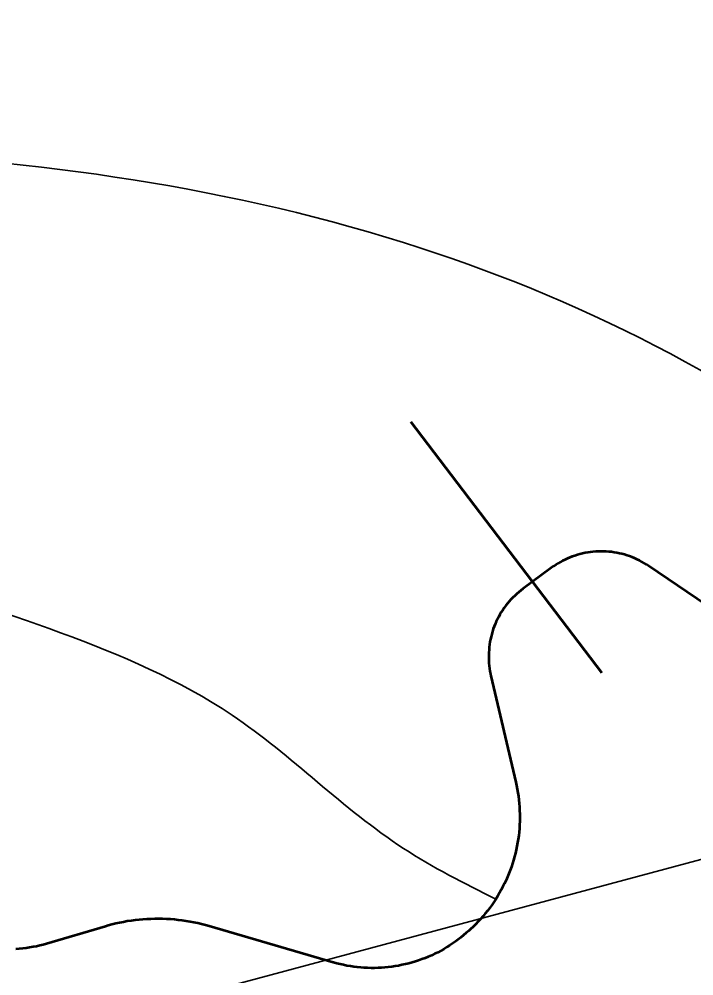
# Model space of a CAD drawing. Extents: x 553962 to 842807, y 8883888 to 9032388.
# Drawn here: x 598519 to 599160, y 8968218 to 8969128 of the extents above; entities that cross this region are included whole.
import ezdxf

# ---------------------------------------------------------------- set-up
doc = ezdxf.new("R2010")
doc.units = 0
doc.header["$LTSCALE"] = 150
for name, color, linetype, lineweight in [('20', 7, 'Continuous', 35), ('40', 7, 'Continuous', 60), ('60', 7, 'Continuous', 53), ('9', 7, 'Continuous', 90)]:
    doc.layers.add(name, color=color, linetype=linetype, lineweight=lineweight)

msp = doc.modelspace()

# ---------------------------------------------------------------- linework, layer by layer
at = {"layer": '20'}
for points in [[(599069.1, 8968621.9), (599066.6, 8968621.8), (599064, 8968621.6), (599061.5, 8968621.3), (599059, 8968620.9), (599056.5, 8968620.5), (599054.1, 8968620), (599051.6, 8968619.3), (599049.2, 8968618.7), (599046.7, 8968617.9), (599044.4, 8968617.1), (599042, 8968616.2), (599039.7, 8968615.2), (599037.4, 8968614.1), (599035.1, 8968613), (599032.9, 8968611.8), (599030.7, 8968610.5), (599028.6, 8968609.2), (599026.4, 8968607.8), (599024.4, 8968606.3), (599024.4, 8968606.3), (598997.3, 8968586.3), (598997.3, 8968586.3), (598995.3, 8968584.8), (598993.4, 8968583.2), (598991.5, 8968581.5), (598989.6, 8968579.8), (598987.8, 8968578), (598986.1, 8968576.2), (598984.4, 8968574.3), (598982.8, 8968572.3), (598981.2, 8968570.4), (598979.7, 8968568.3), (598978.3, 8968566.2), (598976.9, 8968564.1), (598975.6, 8968561.9), (598974.4, 8968559.7), (598973.2, 8968557.5), (598972.1, 8968555.2), (598971.1, 8968552.9), (598970.2, 8968550.5), (598969.3, 8968548.2), (598968.5, 8968545.7), (598967.8, 8968543.3), (598967.2, 8968540.9), (598966.6, 8968538.4), (598966.1, 8968535.9), (598965.7, 8968533.4), (598965.4, 8968530.9), (598965.2, 8968528.4), (598965, 8968525.9), (598964.9, 8968523.3), (598964.9, 8968520.8), (598965, 8968518.3), (598965.1, 8968515.8), (598965.4, 8968513.2), (598965.7, 8968510.7), (598966.1, 8968508.2), (598966.6, 8968505.7), (598967, 8968503.7), (598990.7, 8968402.6), (598990.7, 8968402.6), (598991.4, 8968399.3), (598992.1, 8968395.9), (598992.6, 8968392.6), (598993.1, 8968389.2), (598993.6, 8968385.8), (598993.9, 8968382.4), (598994.2, 8968379.1), (598994.3, 8968375.7), (598994.5, 8968372.2), (598994.5, 8968368.8), (598994.4, 8968365.4), (598994.3, 8968362), (598994.1, 8968358.6), (598993.8, 8968355.2), (598993.4, 8968351.8), (598992.9, 8968348.5), (598992.4, 8968345.1), (598991.8, 8968341.8), (598991.1, 8968338.4), (598990.3, 8968335.1), (598989.5, 8968331.8), (598988.6, 8968328.5), (598987.6, 8968325.3), (598986.5, 8968322.1), (598985.3, 8968318.8), (598984.1, 8968315.7), (598982.8, 8968312.5), (598981.4, 8968309.4), (598980, 8968306.3), (598978.5, 8968303.3), (598976.8, 8968300.3), (598975.2, 8968297.3), (598973.5, 8968294.4), (598971.7, 8968291.5), (598971.4, 8968291.1)], [(599171.9, 8968570.8), (599116.9, 8968608.2), (599116.9, 8968608.2), (599114.8, 8968609.6), (599112.6, 8968610.9), (599110.4, 8968612.1), (599108.2, 8968613.3), (599105.9, 8968614.4), (599103.6, 8968615.5), (599101.3, 8968616.4), (599098.9, 8968617.3), (599096.5, 8968618.1), (599094.1, 8968618.9), (599091.6, 8968619.5), (599089.2, 8968620.1), (599086.7, 8968620.6), (599084.2, 8968621), (599081.7, 8968621.4), (599079.2, 8968621.7), (599076.7, 8968621.8), (599074.1, 8968622), (599071.6, 8968622), (599069.1, 8968621.9)], [(598971.1, 8968290.6), (598969.8, 8968288.6), (598967.9, 8968285.8), (598965.9, 8968283.1), (598963.8, 8968280.3), (598961.7, 8968277.7)], [(598515.5, 8968243.8), (598518.7, 8968244.1), (598522, 8968244.4), (598525.3, 8968244.8), (598528.5, 8968245.3), (598531.8, 8968245.9), (598535, 8968246.5), (598538.2, 8968247.3), (598541.4, 8968248.1), (598544.5, 8968249), (598544.5, 8968249), (598600.8, 8968265.5), (598600.8, 8968265.5), (598603.2, 8968266.2), (598606.8, 8968267.2), (598610.4, 8968268.1), (598614.1, 8968268.9), (598617.7, 8968269.6), (598621.4, 8968270.3), (598625.1, 8968270.8), (598628.8, 8968271.3), (598632.6, 8968271.8), (598636.3, 8968272.1), (598640, 8968272.3), (598643.8, 8968272.5), (598647.5, 8968272.6), (598651.2, 8968272.7), (598655, 8968272.6), (598658.7, 8968272.4), (598662.4, 8968272.2), (598666.2, 8968271.9), (598669.9, 8968271.5), (598673.6, 8968271.1), (598677.3, 8968270.5), (598681, 8968269.9), (598684.7, 8968269.2), (598688.3, 8968268.4), (598692, 8968267.6), (598695.6, 8968266.7), (598699.2, 8968265.7), (598699.2, 8968265.7), (598817, 8968231.3), (598817, 8968231.3), (598817.5, 8968231.2), (598820.6, 8968230.3), (598823.8, 8968229.5), (598827, 8968228.8), (598830.2, 8968228.1), (598833.5, 8968227.6), (598836.7, 8968227.1), (598840, 8968226.7), (598843.3, 8968226.4), (598846.5, 8968226.1), (598849.8, 8968226), (598853.1, 8968225.9), (598856.4, 8968225.9), (598859.7, 8968226), (598863, 8968226.1), (598866.2, 8968226.4), (598869.5, 8968226.7), (598872.8, 8968227.1), (598876, 8968227.6), (598879.3, 8968228.1), (598882.5, 8968228.8), (598885.7, 8968229.5), (598888.9, 8968230.2), (598892.1, 8968231.1), (598895.2, 8968232.1), (598898.3, 8968233.1), (598901.4, 8968234.2), (598904.5, 8968235.4), (598907.5, 8968236.6), (598910.5, 8968237.9), (598913.5, 8968239.3), (598916.5, 8968240.8), (598919.4, 8968242.3), (598922.2, 8968243.9), (598925.1, 8968245.6), (598927.8, 8968247.3), (598930.6, 8968249.2), (598933.3, 8968251), (598935.9, 8968253), (598938.5, 8968255), (598941.1, 8968257.1), (598943.6, 8968259.2), (598946, 8968261.4), (598947.5, 8968262.7), (598947.7, 8968262.8), (598950.1, 8968265.2), (598952.6, 8968267.6), (598954.9, 8968270), (598957.2, 8968272.5), (598959.5, 8968275.1), (598961.7, 8968277.7)]]:
    msp.add_lwpolyline(points, dxfattribs=at)
for points in [[(597220.6, 8969685.3), (597267.7, 8969745.6), (597609, 8969965.8), (597800.9, 8970138.6), (597896.8, 8970284.5), (598035, 8970322.9), (598261.4, 8970415), (598353.5, 8970472.6), (598514.7, 8970507.2), (598537.7, 8970630.1), (598664.3, 8970637.8), (598886.9, 8970603.2), (599082.6, 8970507.2), (599355.1, 8970311.4), (599477.9, 8970084.8), (599573.8, 8969915.8), (599639.1, 8969704.7), (599616, 8969554.9), (599566.1, 8969370.6), (599608.4, 8969194), (599681.3, 8969051.9), (599680.2, 8968946)], [(597875, 8969017.4), (597907.4, 8969015.4), (598329.5, 8969003.9), (598884, 8968915.6), (599338.8, 8968677.5), (599509.2, 8968520)], [(599509.2, 8968520), (599338.8, 8968677.5), (598884, 8968915.6), (598329.5, 8969003.9), (597907.4, 8969015.4), (597875, 8969017.4)], [(599509.2, 8968520), (599338.8, 8968677.5), (598884, 8968915.6), (598329.5, 8969003.9), (597907.4, 8969015.4), (597875, 8969017.4)], [(598971.6, 8968291.4), (598884, 8968339.6), (598721, 8968466.3), (598385.2, 8968608.4), (598145.3, 8968719.7), (597982.2, 8968766.9)], [(598971.6, 8968291.4), (598884, 8968339.6), (598721, 8968466.3), (598385.2, 8968608.4), (598145.3, 8968719.7), (597983.8, 8968766.4)], [(598971.6, 8968291.4), (598884, 8968339.6), (598721, 8968466.3), (598385.2, 8968608.4), (598145.3, 8968719.7), (597983.8, 8968766.4)]]:
    msp.add_spline(points, degree=3, dxfattribs=at)
at = {"layer": '40'}
msp.add_line((599072.5, 8968506.5), (598890.8, 8968745.2), dxfattribs=at)
at = {"layer": '40', "lineweight": 35}
msp.add_lwpolyline([(598082.5, 8968038.2), (600551, 8968700.7), (601970.9, 8968700.7)], dxfattribs=at)
at = {"layer": '60'}
for points in [[(599069.1, 8968621.9), (599066.6, 8968621.8), (599064, 8968621.6), (599061.5, 8968621.3), (599059, 8968620.9), (599056.5, 8968620.5), (599054.1, 8968620), (599051.6, 8968619.3), (599049.2, 8968618.7), (599046.7, 8968617.9), (599044.4, 8968617.1), (599042, 8968616.2), (599039.7, 8968615.2), (599037.4, 8968614.1), (599035.1, 8968613), (599032.9, 8968611.8), (599030.7, 8968610.5), (599028.6, 8968609.2), (599026.4, 8968607.8), (599024.4, 8968606.3), (599024.4, 8968606.3), (598997.3, 8968586.3), (598997.3, 8968586.3), (598995.3, 8968584.8), (598993.4, 8968583.2), (598991.5, 8968581.5), (598989.6, 8968579.8), (598987.8, 8968578), (598986.1, 8968576.2), (598984.4, 8968574.3), (598982.8, 8968572.3), (598981.2, 8968570.4), (598979.7, 8968568.3), (598978.3, 8968566.2), (598976.9, 8968564.1), (598975.6, 8968561.9), (598974.4, 8968559.7), (598973.2, 8968557.5), (598972.1, 8968555.2), (598971.1, 8968552.9), (598970.2, 8968550.5), (598969.3, 8968548.2), (598968.5, 8968545.7), (598967.8, 8968543.3), (598967.2, 8968540.9), (598966.6, 8968538.4), (598966.1, 8968535.9), (598965.7, 8968533.4), (598965.4, 8968530.9), (598965.2, 8968528.4), (598965, 8968525.9), (598964.9, 8968523.3), (598964.9, 8968520.8), (598965, 8968518.3), (598965.1, 8968515.8), (598965.4, 8968513.2), (598965.7, 8968510.7), (598966.1, 8968508.2), (598966.6, 8968505.7), (598967, 8968503.7), (598990.7, 8968402.6), (598990.7, 8968402.6), (598991.4, 8968399.3), (598992.1, 8968395.9), (598992.6, 8968392.6), (598993.1, 8968389.2), (598993.6, 8968385.8), (598993.9, 8968382.4), (598994.2, 8968379.1), (598994.3, 8968375.7), (598994.5, 8968372.2), (598994.5, 8968368.8), (598994.4, 8968365.4), (598994.3, 8968362), (598994.1, 8968358.6), (598993.8, 8968355.2), (598993.4, 8968351.8), (598992.9, 8968348.5), (598992.4, 8968345.1), (598991.8, 8968341.8), (598991.1, 8968338.4), (598990.3, 8968335.1), (598989.5, 8968331.8), (598988.6, 8968328.5), (598987.6, 8968325.3), (598986.5, 8968322.1), (598985.3, 8968318.8), (598984.1, 8968315.7), (598982.8, 8968312.5), (598981.4, 8968309.4), (598980, 8968306.3), (598978.5, 8968303.3), (598976.8, 8968300.3), (598975.2, 8968297.3), (598973.5, 8968294.4), (598971.7, 8968291.5), (598969.8, 8968288.6), (598967.9, 8968285.8), (598965.9, 8968283.1), (598963.8, 8968280.3), (598961.7, 8968277.7)], [(599171.9, 8968570.8), (599116.9, 8968608.2), (599116.9, 8968608.2), (599114.8, 8968609.6), (599112.6, 8968610.9), (599110.4, 8968612.1), (599108.2, 8968613.3), (599105.9, 8968614.4), (599103.6, 8968615.5), (599101.3, 8968616.4), (599098.9, 8968617.3), (599096.5, 8968618.1), (599094.1, 8968618.9), (599091.6, 8968619.5), (599089.2, 8968620.1), (599086.7, 8968620.6), (599084.2, 8968621), (599081.7, 8968621.4), (599079.2, 8968621.7), (599076.7, 8968621.8), (599074.1, 8968622), (599071.6, 8968622), (599069.1, 8968621.9)], [(598961.7, 8968277.7), (598959.5, 8968275.1), (598957.2, 8968272.5), (598954.9, 8968270), (598952.6, 8968267.6), (598950.1, 8968265.2), (598947.7, 8968262.8), (598947.5, 8968262.7), (598946, 8968261.4), (598943.6, 8968259.2), (598941.1, 8968257.1), (598938.5, 8968255), (598935.9, 8968253), (598933.3, 8968251), (598930.6, 8968249.2), (598927.8, 8968247.3), (598925.1, 8968245.6), (598922.2, 8968243.9), (598919.4, 8968242.3), (598916.5, 8968240.8), (598913.5, 8968239.3), (598910.5, 8968237.9), (598907.5, 8968236.6), (598904.5, 8968235.4), (598901.4, 8968234.2), (598898.3, 8968233.1), (598895.2, 8968232.1), (598892.1, 8968231.1), (598888.9, 8968230.2), (598885.7, 8968229.5), (598882.5, 8968228.8), (598879.3, 8968228.1), (598876, 8968227.6), (598872.8, 8968227.1), (598869.5, 8968226.7), (598866.2, 8968226.4), (598863, 8968226.1), (598859.7, 8968226), (598856.4, 8968225.9), (598853.1, 8968225.9), (598849.8, 8968226), (598846.5, 8968226.1), (598843.3, 8968226.4), (598840, 8968226.7), (598836.7, 8968227.1), (598833.5, 8968227.6), (598830.2, 8968228.1), (598827, 8968228.8), (598823.8, 8968229.5), (598820.6, 8968230.3), (598817.5, 8968231.2), (598817, 8968231.3), (598817, 8968231.3), (598699.2, 8968265.7), (598699.2, 8968265.7), (598695.6, 8968266.7), (598692, 8968267.6), (598688.3, 8968268.4), (598684.7, 8968269.2), (598681, 8968269.9), (598677.3, 8968270.5), (598673.6, 8968271.1), (598669.9, 8968271.5), (598666.2, 8968271.9), (598662.4, 8968272.2), (598658.7, 8968272.4), (598655, 8968272.6), (598651.2, 8968272.7), (598647.5, 8968272.6), (598643.8, 8968272.5), (598640, 8968272.3), (598636.3, 8968272.1), (598632.6, 8968271.8), (598628.8, 8968271.3), (598625.1, 8968270.8), (598621.4, 8968270.3), (598617.7, 8968269.6), (598614.1, 8968268.9), (598610.4, 8968268.1), (598606.8, 8968267.2), (598603.2, 8968266.2), (598600.8, 8968265.5), (598600.8, 8968265.5), (598544.5, 8968249), (598544.5, 8968249), (598541.4, 8968248.1), (598538.2, 8968247.3), (598535, 8968246.5), (598531.8, 8968245.9), (598528.5, 8968245.3), (598525.3, 8968244.8), (598522, 8968244.4), (598518.7, 8968244.1), (598515.5, 8968243.8)]]:
    msp.add_lwpolyline(points, dxfattribs=at)
at = {"layer": '9'}
msp.add_spline([(592698.5, 8977198.4), (599903.5, 8973292.7), (608459.2, 8968138.2), (612674.8, 8965332.6), (616842, 8962096.4), (620005, 8958671.2), (621134, 8957974.7), (621473.4, 8956805.3), (621586.2, 8956597.5)], degree=3, dxfattribs=at)

doc.saveas('drawing.dxf')
